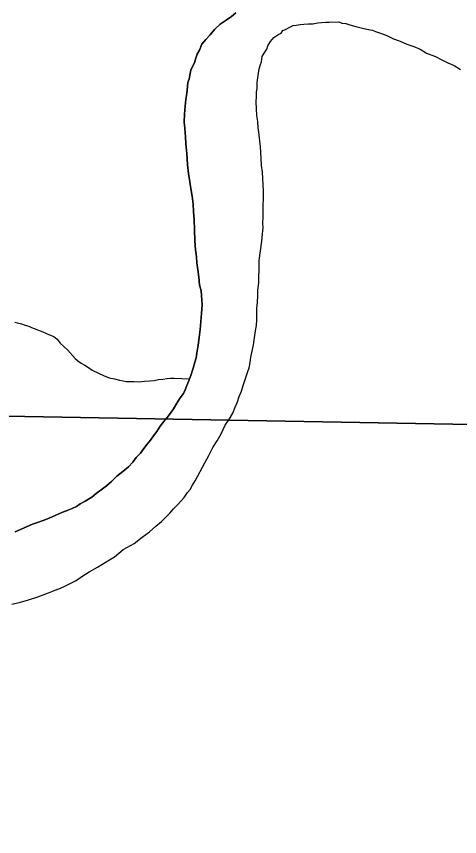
# Model space of a CAD drawing. Extents: x 2.4 to 73.1, y 4.5 to 25.6.
# Drawn here: x 33.8651 to 34.0219, y 22.4648 to 22.7545 of the extents above; entities that cross this region are included whole.
import ezdxf

# ---------------------------------------------------------------- set-up
doc = ezdxf.new("R2010")
doc.units = 0
for name, color, linetype in [('GM_X_Major_River', 7, 'Continuous'), ('GM_X_Minor_River', 7, 'Continuous'), ('GM_X_Section', 7, 'Continuous')]:
    doc.layers.add(name, color=color, linetype=linetype)

msp = doc.modelspace()

# ---------------------------------------------------------------- linework, layer by layer
at = {"layer": 'GM_X_Major_River'}
for points in [[(33.94273, 22.75582), (33.94117, 22.75453), (33.93924, 22.75325), (33.93712, 22.75178), (33.93517, 22.74993), (33.9336, 22.74807), (33.93204, 22.74641), (33.93067, 22.74473), (33.92986, 22.74266), (33.92906, 22.74117), (33.92845, 22.73947), (33.92804, 22.73815), (33.92744, 22.73703), (33.92683, 22.73553), (33.92641, 22.73383), (33.92618, 22.73231), (33.92577, 22.73119), (33.92555, 22.72986), (33.92551, 22.72834), (33.92528, 22.72664), (33.92505, 22.72513), (33.92481, 22.72286), (33.92454, 22.72001), (33.92447, 22.71717), (33.92461, 22.71507), (33.92476, 22.71336), (33.92491, 22.71203), (33.92504, 22.70956), (33.92534, 22.70613), (33.92562, 22.70214), (33.92592, 22.69909), (33.92641, 22.69604), (33.92674, 22.69375), (33.92724, 22.69108), (33.92755, 22.68822), (33.92767, 22.68556), (33.92798, 22.68271), (33.92808, 22.6791), (33.92817, 22.6753), (33.92847, 22.67206)], [(33.92847, 22.67206), (33.92817, 22.6753), (33.92808, 22.6791), (33.92798, 22.68271), (33.92767, 22.68556), (33.92755, 22.68822), (33.92724, 22.69108), (33.92674, 22.69375), (33.92641, 22.69604), (33.92592, 22.69909), (33.92562, 22.70214), (33.92534, 22.70613), (33.92504, 22.70956), (33.92491, 22.71203), (33.92476, 22.71336), (33.92461, 22.71507), (33.92447, 22.71717), (33.92454, 22.72001), (33.92481, 22.72286), (33.92505, 22.72513), (33.92528, 22.72664), (33.92551, 22.72834), (33.92555, 22.72986), (33.92577, 22.73119), (33.92618, 22.73231), (33.92641, 22.73383), (33.92683, 22.73553), (33.92744, 22.73703), (33.92804, 22.73815), (33.92845, 22.73947), (33.92906, 22.74117), (33.92986, 22.74266), (33.93067, 22.74473), (33.93204, 22.74641), (33.9336, 22.74807), (33.93517, 22.74993), (33.93712, 22.75178), (33.93924, 22.75325), (33.94117, 22.75453), (33.94273, 22.75582)], [(33.95002, 22.6453), (33.95007, 22.64739), (33.95012, 22.64929), (33.95017, 22.65138), (33.95042, 22.65346), (33.95048, 22.65593), (33.95053, 22.65782), (33.95078, 22.66029), (33.95083, 22.66256), (33.9509, 22.66503), (33.95098, 22.66826), (33.95144, 22.67166), (33.95191, 22.67507), (33.95216, 22.67772), (33.95241, 22.6798), (33.95226, 22.68152), (33.95231, 22.6836), (33.95241, 22.6874), (33.95248, 22.69043), (33.95254, 22.69271), (33.95241, 22.69518), (33.95228, 22.69728), (33.95214, 22.69956), (33.95182, 22.70185), (33.95169, 22.70432), (33.95156, 22.7066), (33.95142, 22.7085), (33.95078, 22.71365), (33.95063, 22.71517), (33.9505, 22.71745), (33.95017, 22.71955), (33.95004, 22.72183), (33.94991, 22.7243), (33.94996, 22.7262), (33.95, 22.72791), (33.95022, 22.72904), (33.95025, 22.72999), (33.95027, 22.73113), (33.95051, 22.73283), (33.95074, 22.73453), (33.95097, 22.73605), (33.95139, 22.73756), (33.95179, 22.7385), (33.95203, 22.74039), (33.95301, 22.74188), (33.95361, 22.74301), (33.95402, 22.74414), (33.95501, 22.74563), (33.95618, 22.74712), (33.95753, 22.74803), (33.95869, 22.74857), (33.95928, 22.74951), (33.96024, 22.74986), (33.96159, 22.75059), (33.96294, 22.75131), (33.96408, 22.75147), (33.96541, 22.75163), (33.96675, 22.75179), (33.96846, 22.75193), (33.96998, 22.75189), (33.9717, 22.75223), (33.97303, 22.75238), (33.97455, 22.75254), (33.97569, 22.75251), (33.97911, 22.75261), (33.98024, 22.7522), (33.98157, 22.75198), (33.98307, 22.75156), (33.98515, 22.75093), (33.98798, 22.75029), (33.98968, 22.74987), (33.991, 22.74965), (33.99213, 22.74924), (33.99383, 22.74863), (33.99609, 22.74781), (33.99852, 22.74661), (34.00078, 22.74579), (34.00323, 22.74478), (34.00568, 22.74395), (34.00793, 22.74295), (34.01017, 22.74156), (34.01337, 22.74034), (34.01562, 22.73914), (34.01769, 22.73814), (34.01994, 22.73713), (34.02218, 22.73575)], [(33.95002, 22.6453), (33.95007, 22.64739), (33.95012, 22.64929), (33.95017, 22.65138), (33.95042, 22.65346), (33.95048, 22.65593), (33.95053, 22.65782), (33.95078, 22.66029), (33.95083, 22.66256), (33.9509, 22.66503), (33.95098, 22.66826), (33.95144, 22.67166), (33.95191, 22.67507), (33.95216, 22.67772), (33.95241, 22.6798), (33.95226, 22.68152), (33.95231, 22.6836), (33.95241, 22.6874), (33.95248, 22.69043), (33.95254, 22.69271), (33.95241, 22.69518), (33.95228, 22.69728), (33.95214, 22.69956), (33.95182, 22.70185), (33.95169, 22.70432), (33.95156, 22.7066), (33.95142, 22.7085), (33.95078, 22.71365), (33.95063, 22.71517), (33.9505, 22.71745), (33.95017, 22.71955), (33.95004, 22.72183), (33.94991, 22.7243), (33.94996, 22.7262), (33.95, 22.72791), (33.95022, 22.72904), (33.95025, 22.72999), (33.95027, 22.73113), (33.95051, 22.73283), (33.95074, 22.73453), (33.95097, 22.73605), (33.95139, 22.73756), (33.95179, 22.7385), (33.95203, 22.74039), (33.95301, 22.74188), (33.95361, 22.74301), (33.95402, 22.74414), (33.95501, 22.74563), (33.95618, 22.74712), (33.95753, 22.74803), (33.95869, 22.74857), (33.95928, 22.74951), (33.96024, 22.74986), (33.96159, 22.75059), (33.96294, 22.75131), (33.96408, 22.75147), (33.96541, 22.75163), (33.96675, 22.75179), (33.96846, 22.75193), (33.96998, 22.75189), (33.9717, 22.75223), (33.97303, 22.75238), (33.97455, 22.75254), (33.97569, 22.75251), (33.97911, 22.75261), (33.98024, 22.7522), (33.98157, 22.75198), (33.98307, 22.75156), (33.98515, 22.75093), (33.98798, 22.75029), (33.98968, 22.74987), (33.991, 22.74965), (33.99213, 22.74924), (33.99383, 22.74863), (33.99609, 22.74781), (33.99852, 22.74661), (34.00078, 22.74579), (34.00323, 22.74478), (34.00568, 22.74395), (34.00793, 22.74295), (34.01017, 22.74156), (34.01337, 22.74034), (34.01562, 22.73914), (34.01769, 22.73814), (34.01994, 22.73713), (34.02218, 22.73575)], [(33.92847, 22.67206), (33.92879, 22.66958), (33.92893, 22.66749), (33.92924, 22.66501), (33.92956, 22.66235), (33.92987, 22.65968), (33.93039, 22.65758), (33.93083, 22.65263), (33.93057, 22.6496), (33.93031, 22.64676), (33.93005, 22.64391), (33.92978, 22.64107), (33.92934, 22.63843), (33.92889, 22.63559), (33.92865, 22.63389), (33.92824, 22.63238), (33.92762, 22.6303), (33.92679, 22.62767), (33.92598, 22.6256), (33.92537, 22.6241), (33.92476, 22.62259), (33.92416, 22.62128), (33.92298, 22.61979), (33.9218, 22.61792), (33.92061, 22.61586), (33.91962, 22.61437), (33.91844, 22.61288), (33.91726, 22.61139), (33.91589, 22.60972), (33.91471, 22.60785), (33.91353, 22.60636), (33.91254, 22.60486), (33.91137, 22.60338), (33.91019, 22.60189), (33.90901, 22.60021), (33.90745, 22.59873), (33.90627, 22.59705), (33.90471, 22.59538), (33.90277, 22.59372), (33.90064, 22.59207), (33.89869, 22.59022), (33.89694, 22.58874), (33.89501, 22.58727), (33.89327, 22.58599), (33.89172, 22.5847), (33.89056, 22.58397), (33.8894, 22.58324), (33.88767, 22.58233), (33.88632, 22.58142), (33.88478, 22.5807), (33.88305, 22.57998), (33.88113, 22.57927), (33.87902, 22.57838), (33.87672, 22.5773), (33.8746, 22.5764), (33.8725, 22.5757), (33.87077, 22.57517), (33.86463, 22.57248)], [(33.86463, 22.57248), (33.87077, 22.57517), (33.8725, 22.5757), (33.8746, 22.5764), (33.87672, 22.5773), (33.87902, 22.57838), (33.88113, 22.57927), (33.88305, 22.57998), (33.88478, 22.5807), (33.88632, 22.58142), (33.88767, 22.58233), (33.8894, 22.58324), (33.89056, 22.58397), (33.89172, 22.5847), (33.89327, 22.58599), (33.89501, 22.58727), (33.89694, 22.58874), (33.89869, 22.59022), (33.90064, 22.59207), (33.90277, 22.59372), (33.90471, 22.59538), (33.90627, 22.59705), (33.90745, 22.59873), (33.90901, 22.60021), (33.91019, 22.60189), (33.91137, 22.60338), (33.91254, 22.60486), (33.91353, 22.60636), (33.91471, 22.60785), (33.91589, 22.60972), (33.91726, 22.61139), (33.91844, 22.61288), (33.91962, 22.61437), (33.92061, 22.61586), (33.9218, 22.61792), (33.92298, 22.61979), (33.92416, 22.62128), (33.92476, 22.62259), (33.92537, 22.6241), (33.92598, 22.6256), (33.92679, 22.62767), (33.92762, 22.6303), (33.92824, 22.63238), (33.92865, 22.63389), (33.92889, 22.63559), (33.92934, 22.63843), (33.92978, 22.64107), (33.93005, 22.64391), (33.93031, 22.64676), (33.93057, 22.6496), (33.93083, 22.65263), (33.93039, 22.65758), (33.92987, 22.65968), (33.92956, 22.66235), (33.92924, 22.66501), (33.92893, 22.66749), (33.92879, 22.66958), (33.92847, 22.67206)], [(33.86342, 22.54687), (33.86647, 22.54755), (33.86934, 22.54843), (33.8726, 22.54949), (33.87643, 22.55091), (33.87874, 22.5518), (33.88065, 22.55251), (33.88239, 22.55341), (33.88431, 22.55431), (33.88623, 22.55522), (33.88817, 22.55668), (33.89087, 22.55832), (33.89376, 22.55996), (33.89684, 22.56178), (33.89973, 22.5636), (33.90284, 22.56618), (33.90669, 22.56836), (33.9096, 22.57057), (33.91211, 22.5724), (33.91444, 22.57443), (33.91638, 22.57609), (33.91794, 22.57757), (33.9193, 22.57906), (33.92067, 22.58054), (33.92204, 22.58202), (33.92321, 22.58332), (33.92438, 22.58462), (33.92556, 22.5863), (33.92654, 22.58741), (33.92734, 22.58891), (33.92833, 22.59041), (33.93171, 22.59678), (33.93311, 22.5994), (33.93451, 22.60221), (33.93609, 22.60464), (33.93748, 22.60707), (33.93888, 22.61008), (33.94046, 22.61232), (33.94165, 22.61437), (33.94246, 22.61644), (33.94327, 22.61832), (33.94389, 22.6202), (33.94469, 22.62208), (33.94532, 22.62415), (33.94593, 22.62585), (33.94634, 22.62736), (33.94696, 22.62905), (33.94737, 22.63037), (33.9478, 22.63226), (33.94803, 22.63415), (33.94847, 22.63623), (33.9489, 22.6385), (33.94934, 22.64095), (33.9496, 22.64341), (33.95002, 22.6453)], [(33.86342, 22.54687), (33.86647, 22.54755), (33.86934, 22.54843), (33.8726, 22.54949), (33.87643, 22.55091), (33.87874, 22.5518), (33.88065, 22.55251), (33.88239, 22.55341), (33.88431, 22.55431), (33.88623, 22.55522), (33.88817, 22.55668), (33.89087, 22.55832), (33.89376, 22.55996), (33.89684, 22.56178), (33.89973, 22.5636), (33.90284, 22.56618), (33.90669, 22.56836), (33.9096, 22.57057), (33.91211, 22.5724), (33.91444, 22.57443), (33.91638, 22.57609), (33.91794, 22.57757), (33.9193, 22.57906), (33.92067, 22.58054), (33.92204, 22.58202), (33.92321, 22.58332), (33.92438, 22.58462), (33.92556, 22.5863), (33.92654, 22.58741), (33.92734, 22.58891), (33.92833, 22.59041), (33.93171, 22.59678), (33.93311, 22.5994), (33.93451, 22.60221), (33.93609, 22.60464), (33.93748, 22.60707), (33.93888, 22.61008), (33.94046, 22.61232), (33.94165, 22.61437), (33.94246, 22.61644), (33.94327, 22.61832), (33.94389, 22.6202), (33.94469, 22.62208), (33.94532, 22.62415), (33.94593, 22.62585), (33.94634, 22.62736), (33.94696, 22.62905), (33.94737, 22.63037), (33.9478, 22.63226), (33.94803, 22.63415), (33.94847, 22.63623), (33.9489, 22.6385), (33.94934, 22.64095), (33.9496, 22.64341), (33.95002, 22.6453)]]:
    msp.add_lwpolyline(points, dxfattribs=at)
at = {"layer": 'GM_X_Minor_River'}
msp.add_lwpolyline([(33.86458, 22.64654), (33.8659, 22.64613), (33.86685, 22.64591), (33.86817, 22.6455), (33.86949, 22.64508), (33.87043, 22.64468), (33.87137, 22.64428), (33.8723, 22.64387), (33.87343, 22.64346), (33.87437, 22.64306), (33.87569, 22.64246), (33.87682, 22.64205), (33.87832, 22.64144), (33.87944, 22.64046), (33.88054, 22.6391), (33.88184, 22.63793), (33.88314, 22.63676), (33.88591, 22.63365), (33.88684, 22.63287), (33.88796, 22.63208), (33.88927, 22.63129), (33.89058, 22.63049), (33.89189, 22.62951), (33.89414, 22.6285), (33.89583, 22.6277), (33.8979, 22.62689), (33.89979, 22.62646), (33.90149, 22.62604), (33.90281, 22.62581), (33.90394, 22.62559), (33.90508, 22.62556), (33.9066, 22.62552), (33.9085, 22.62548), (33.9104, 22.62562), (33.91212, 22.62576), (33.91383, 22.62591), (33.91536, 22.62625), (33.91688, 22.6264), (33.91841, 22.62655), (33.91974, 22.62671), (33.92088, 22.62668), (33.92631, 22.62644)], dxfattribs=at)
at = {"layer": 'GM_X_Section'}
for points in [[(34.05792, 23.10535), (34.04577, 22.61006), (33.53887, 22.61906), (33.5389, 22.62058), (33.54562, 23.11902)], [(33.53887, 22.61906), (34.04577, 22.61006), (34.0332, 22.10399), (33.5318, 22.11286), (33.53166, 22.11533)]]:
    msp.add_lwpolyline(points, close=True, dxfattribs=at)

doc.saveas('drawing.dxf')
